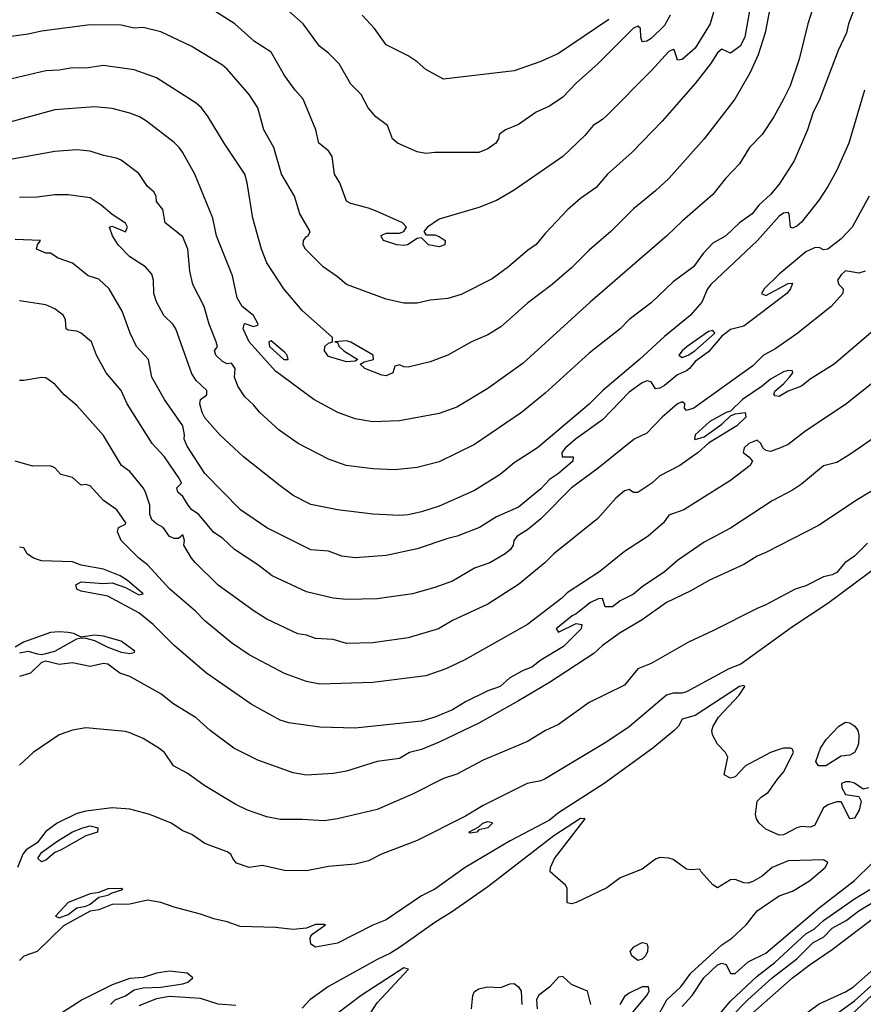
# Model space of a CAD drawing. Header units: metres. Extents: x -46681 to -43747, y -240911 to -237677.
# Tile 423 of 656: x -44650 to -44555, y -239975 to -239863. Entities that reach past the tile are written whole.
import ezdxf

# ---------------------------------------------------------------- set-up
doc = ezdxf.new("R2010")
doc.units = ezdxf.units.M
doc.layers.add('CONTOUR_INDEX', color=1, linetype='Continuous')
doc.layers.add('CONTOUR_INTER', color=3, linetype='Continuous')

msp = doc.modelspace()

# ---------------------------------------------------------------- linework, layer by layer
at = {"layer": 'CONTOUR_INDEX'}
for points, elevation in [([(-44564.62, -239859.02), (-44565.7, -239864.52), (-44566.48, -239867.02), (-44567.41, -239869.02), (-44569.14, -239872.02), (-44572.6, -239876.52), (-44576.58, -239881.02), (-44578.1, -239882.43), (-44580.6, -239884.47), (-44583.16, -239887.02), (-44585.6, -239889.15), (-44587.6, -239891.12), (-44589.8, -239893.02), (-44592.6, -239895.15), (-44595.6, -239897.82), (-44597.1, -239898.72), (-44598.94, -239899.52), (-44601.6, -239901), (-44603.6, -239901.77), (-44606.1, -239902.38), (-44606.6, -239902.35), (-44607.1, -239902.13), (-44607.6, -239902.25), (-44607.83, -239903.02), (-44608.6, -239903.34), (-44609.1, -239903.27), (-44611.01, -239902.52), (-44611.55, -239902.02), (-44611.1, -239901.76), (-44610.04, -239901.52), (-44610.08, -239901.02), (-44612.6, -239899.56), (-44613.1, -239899.4), (-44614.39, -239899.52), (-44614.1, -239899.57), (-44613.9, -239900.02), (-44613.37, -239900.52), (-44611.79, -239901.52), (-44612.1, -239901.71), (-44613.1, -239901.78), (-44615.1, -239901.17), (-44615.57, -239900.52), (-44615.53, -239900.02), (-44615.1, -239899.67), (-44614.65, -239899.52), (-44614.68, -239899.02), (-44618.1, -239895.96), (-44620.16, -239893.52), (-44622.1, -239890.56), (-44622.71, -239889.02), (-44623.69, -239885.52), (-44624.33, -239881.52), (-44624.59, -239880.52), (-44626.92, -239877.02), (-44628.73, -239874.02), (-44629.51, -239873.02), (-44630.1, -239872.49), (-44634.6, -239869.63), (-44637.1, -239868.72), (-44640.6, -239868.23), (-44642.6, -239868.53), (-44644.1, -239868.49), (-44645.6, -239868.74), (-44647.1, -239868.81), (-44651.6, -239869.87)], 95), ([(-44554.39, -239891.52), (-44555.1, -239891.74), (-44556.6, -239891.48), (-44557.1, -239891.94), (-44557.49, -239892.52), (-44557.36, -239893.02), (-44556.86, -239893.52), (-44556.9, -239894.02), (-44558.21, -239895.52), (-44562.1, -239898.61), (-44564.6, -239900.33), (-44565.87, -239901.02), (-44567.1, -239902.22), (-44573.75, -239907.02), (-44574.6, -239907.27), (-44574.83, -239907.02), (-44574.77, -239906.52), (-44575.1, -239906.29), (-44575.6, -239906.54), (-44577.35, -239908.02), (-44579.1, -239909.85), (-44580.52, -239910.52), (-44584.6, -239913.81), (-44587.61, -239916.02), (-44591.1, -239919.53), (-44592.6, -239920.8), (-44593.76, -239921.52), (-44594.16, -239922.02), (-44594.23, -239922.52), (-44594.5, -239923.02), (-44595.13, -239923.52), (-44596.87, -239924.52), (-44598.6, -239925.14), (-44601.1, -239926.62), (-44603.1, -239927.34), (-44605.6, -239928.03), (-44609.6, -239928.6), (-44613.1, -239928.69), (-44614.6, -239928.53), (-44617.6, -239927.81), (-44621.48, -239926.02), (-44623.1, -239924.77), (-44625.77, -239923.02), (-44627.1, -239921.75), (-44628.1, -239921.11), (-44629.83, -239919.02), (-44630.6, -239918.52), (-44631.02, -239918.02), (-44631.6, -239917.02), (-44632.17, -239916.52), (-44632.28, -239916.02), (-44631.77, -239915.52), (-44631.99, -239915.02), (-44633.68, -239912.52), (-44635.07, -239911.02), (-44637.9, -239906.52), (-44638.59, -239905.02), (-44640.27, -239903.02), (-44641.38, -239901.02), (-44641.96, -239899.52), (-44643.1, -239898.51), (-44643.6, -239898.32), (-44644.6, -239898.18), (-44644.81, -239898.02), (-44644.89, -239897.02), (-44645.12, -239896.52), (-44646.1, -239895.78), (-44647.1, -239895.32), (-44650.1, -239894.87)], 90), ([(-44554.1, -239922.32), (-44555.6, -239923.78), (-44556.66, -239924.52), (-44557.6, -239925.61), (-44558.1, -239925.87), (-44559.1, -239926.13), (-44561.1, -239927.14), (-44562.28, -239927.52), (-44565.6, -239929.3), (-44566.6, -239929.69), (-44571.6, -239932.24), (-44574.39, -239933.52), (-44578.6, -239935.94), (-44580.1, -239936.53), (-44581.6, -239938.37), (-44585.6, -239940.35), (-44589.1, -239942.83), (-44590.54, -239943.52), (-44592.6, -239944.74), (-44597.6, -239946.86), (-44600.6, -239948.44), (-44602.1, -239948.93), (-44605.6, -239950.73), (-44609.6, -239952.46), (-44614.1, -239953.53), (-44615.6, -239953.73), (-44618.1, -239953.57), (-44620.6, -239953.58), (-44622.1, -239953.28), (-44624.28, -239952.52), (-44625.6, -239951.89), (-44629.1, -239949.77), (-44631.1, -239948.33), (-44632.67, -239947.52), (-44633.67, -239946.02), (-44634.31, -239945.52), (-44636.1, -239944.43), (-44637.6, -239943.78), (-44638.1, -239943.63), (-44642.6, -239943.22), (-44644.1, -239943.46), (-44645.6, -239943.99), (-44648.55, -239946.02), (-44650.1, -239947.45)], 85), ([(-44569.6, -239976), (-44567.64, -239974.02), (-44564.91, -239971.52), (-44562.1, -239969.36), (-44560.25, -239967.52), (-44559.1, -239966.91), (-44558.1, -239965.89), (-44556.51, -239965.02), (-44555.1, -239963.92), (-44552.8, -239962.52)], 85)]:
    msp.add_lwpolyline(points, dxfattribs=dict(at, elevation=elevation))
at = {"layer": 'CONTOUR_INTER'}
for points, elevation in [([(-44559.93, -239860.52), (-44560.86, -239863.52), (-44561.86, -239867.52), (-44562.88, -239870.52), (-44563.6, -239872.02), (-44564.7, -239874.02), (-44566.05, -239876.02), (-44567.45, -239877.52), (-44568.6, -239879.34), (-44570.18, -239881.02), (-44571.6, -239882.82), (-44575.1, -239885.84), (-44576.81, -239887.52), (-44585.5, -239895.02), (-44593.1, -239901.93), (-44597.1, -239904.81), (-44600.6, -239906.89), (-44602.6, -239907.61), (-44607.1, -239908.47), (-44610.1, -239908.56), (-44612.1, -239908.21), (-44614.06, -239907.52), (-44616.78, -239906.02), (-44621.1, -239902.83), (-44624.1, -239899.5), (-44624.76, -239898.02), (-44624.68, -239897.52), (-44624.6, -239897.42), (-44623.6, -239897.76), (-44623.1, -239897.64), (-44623.07, -239897.52), (-44623.6, -239896.53), (-44624.9, -239895.52), (-44625.45, -239894.52), (-44625.98, -239892.02), (-44627.8, -239887.52), (-44628.22, -239885.52), (-44630.25, -239880.52), (-44631.63, -239878.02), (-44632.02, -239877.52), (-44632.6, -239876.95), (-44635.71, -239874.52), (-44636.51, -239874.02), (-44637.6, -239873.61), (-44639.6, -239873.11), (-44641.6, -239872.91), (-44646.1, -239873.26), (-44651.6, -239874.76)], 94), ([(-44571.2, -239861.02), (-44571.91, -239863.52), (-44573.6, -239866.27), (-44575.1, -239867.56), (-44575.6, -239867.61), (-44575.95, -239866.52), (-44576.1, -239866.41), (-44576.6, -239866.65), (-44578.6, -239868.84), (-44583.6, -239873.88), (-44584.1, -239874.35), (-44585.15, -239875.02), (-44586.1, -239876.14), (-44588.61, -239878.52), (-44594.1, -239882.35), (-44596.1, -239883.5), (-44598.1, -239884.3), (-44602.6, -239885.63), (-44603.93, -239886.52), (-44604.31, -239887.02), (-44604.1, -239887.4), (-44603.1, -239887.41), (-44602.6, -239887.59), (-44601.91, -239888.02), (-44601.97, -239888.52), (-44602.6, -239888.76), (-44603.8, -239888.52), (-44604.6, -239887.75), (-44605.1, -239887.82), (-44606.18, -239888.52), (-44606.6, -239888.61), (-44607.37, -239888.52), (-44608.89, -239888.02), (-44609.19, -239887.52), (-44609.1, -239887.43), (-44608.6, -239887.22), (-44607.1, -239887.22), (-44606.59, -239887.02), (-44606.29, -239886.52), (-44606.73, -239886.02), (-44609.6, -239884.76), (-44610.6, -239884.36), (-44612.6, -239883.84), (-44613.1, -239883.58), (-44613.85, -239881.52), (-44614.44, -239880.52), (-44614.7, -239878.52), (-44615.1, -239877.9), (-44616.21, -239877.02), (-44616.55, -239875.52), (-44617.97, -239872.02), (-44618.91, -239871.02), (-44620.1, -239869.37), (-44621.6, -239866.73), (-44623.49, -239865.52), (-44625.72, -239863.52), (-44629.1, -239861.36)], 97), ([(-44555.71, -239862.02), (-44556.27, -239863.52), (-44556.47, -239864.52), (-44557.43, -239866.52), (-44559.6, -239872.2), (-44560.27, -239873.52), (-44560.9, -239875.52), (-44562.42, -239879.02), (-44564.1, -239881.65), (-44565.1, -239882.82), (-44566.42, -239884.02), (-44567.15, -239885.02), (-44568.59, -239886.02), (-44570.13, -239887.52), (-44571.6, -239888.32), (-44572.71, -239889.52), (-44573.79, -239891.02), (-44576.1, -239892.72), (-44578.6, -239895.09), (-44581.1, -239896.98), (-44582.11, -239898.02), (-44585.6, -239900.81), (-44590.6, -239905.31), (-44593.29, -239907.52), (-44598.6, -239911.15), (-44602.6, -239913.09), (-44605.1, -239913.73), (-44607.6, -239913.99), (-44610.1, -239913.89), (-44613.11, -239913.52), (-44615.1, -239912.81), (-44618.57, -239911.02), (-44620.7, -239909.52), (-44622.88, -239907.52), (-44623.6, -239906.64), (-44624.6, -239905.72), (-44625.38, -239904.52), (-44625.76, -239903.52), (-44625.7, -239902.52), (-44626.02, -239902.02), (-44626.1, -239901.94), (-44626.6, -239902.01), (-44627.1, -239901.74), (-44627.88, -239901.02), (-44628.03, -239900.52), (-44627.69, -239900.02), (-44627.82, -239899.52), (-44628.63, -239897.52), (-44629.2, -239895.52), (-44630.48, -239893.02), (-44630.82, -239891.52), (-44631.05, -239889.02), (-44631.6, -239887.62), (-44633.61, -239886.02), (-44633.87, -239884.52), (-44634.6, -239883.61), (-44634.64, -239883.02), (-44634.89, -239882.52), (-44635.6, -239881.92), (-44636.6, -239880.47), (-44638.6, -239878.93), (-44639.1, -239878.7), (-44640.6, -239878.42), (-44642.1, -239877.94), (-44643.6, -239877.79), (-44646.1, -239877.97), (-44654.1, -239879.39)], 93), ([(-44567.46, -239862.02), (-44568.01, -239865.02), (-44568.52, -239866.02), (-44569.6, -239866.84), (-44570.6, -239866.38), (-44571.1, -239866.78), (-44571.88, -239868.02), (-44573.6, -239870.27), (-44577.36, -239874.52), (-44580.75, -239878.02), (-44583.53, -239880.52), (-44584.81, -239882.02), (-44586.6, -239883.29), (-44588.04, -239884.52), (-44590.6, -239887.24), (-44591.6, -239888.49), (-44592.6, -239889.16), (-44594.74, -239891.02), (-44596.6, -239892.36), (-44600.1, -239894.16), (-44601.6, -239894.6), (-44603.6, -239894.79), (-44605.1, -239895.14), (-44606.6, -239895.14), (-44608.6, -239894.68), (-44613.1, -239893.03), (-44614.1, -239892.14), (-44615.71, -239891.02), (-44617.74, -239889.02), (-44617.99, -239888.52), (-44617.93, -239888.02), (-44617.6, -239887.58), (-44617.42, -239887.52), (-44617.2, -239887.02), (-44618.38, -239885.02), (-44618.98, -239883.02), (-44620.42, -239880.52), (-44621.31, -239877.52), (-44622.44, -239875.52), (-44623.11, -239873.02), (-44624.11, -239871.52), (-44626.6, -239868.63), (-44627.1, -239868.2), (-44630.65, -239866.02), (-44634.1, -239864.42), (-44636.1, -239863.94), (-44637.1, -239864), (-44638.6, -239863.66), (-44642.1, -239863.61), (-44647.6, -239864.32), (-44649.1, -239864.68), (-44654.1, -239865.34)], 96), ([(-44576.43, -239862.52), (-44577.1, -239863.68), (-44578.6, -239865.18), (-44579.1, -239865.46), (-44579.6, -239865.54), (-44579.78, -239865.02), (-44579.82, -239864.02), (-44580.1, -239863.76), (-44580.6, -239864), (-44584.6, -239868), (-44587.1, -239870.24), (-44588.6, -239871.82), (-44590.1, -239872.83), (-44591.6, -239873.52), (-44593.6, -239874.89), (-44595.09, -239875.52), (-44595.8, -239876.02), (-44595.88, -239876.52), (-44596.18, -239877.02), (-44597.1, -239877.67), (-44598.1, -239878.08), (-44603.1, -239878.06), (-44604.1, -239878.2), (-44605.1, -239878.01), (-44607.31, -239877.02), (-44607.89, -239876.52), (-44608.45, -239875.02), (-44609.76, -239874.02), (-44610.61, -239873.02), (-44611.43, -239871.52), (-44612.6, -239870.35), (-44613.9, -239868.02), (-44615.1, -239866.83), (-44616.12, -239866.02), (-44617.98, -239863.52), (-44619.66, -239862.02)], 98), ([(-44583.4, -239863.02), (-44589.1, -239866.88), (-44591.1, -239867.77), (-44594.1, -239868.82), (-44602.1, -239869.79), (-44604.1, -239868.66), (-44605.1, -239867.79), (-44606.1, -239867.13), (-44608.6, -239865.89), (-44609.91, -239864.02), (-44611.32, -239862.52)], 99), ([(-44554.44, -239871.02), (-44556.22, -239877.02), (-44557.6, -239880.07), (-44558.6, -239881.93), (-44559.6, -239883.43), (-44561.6, -239885.97), (-44562.1, -239886.41), (-44562.6, -239886.65), (-44562.82, -239886.52), (-44562.99, -239885.02), (-44563.1, -239884.87), (-44563.6, -239884.93), (-44564.1, -239885.27), (-44566.55, -239888.02), (-44571.86, -239893.02), (-44572.22, -239893.52), (-44572.88, -239895.02), (-44574.18, -239896.52), (-44577.1, -239898.89), (-44579.92, -239901.52), (-44584.08, -239905.02), (-44585.6, -239906.56), (-44591.45, -239911.52), (-44594.1, -239913.22), (-44595.68, -239914.52), (-44598.6, -239916.33), (-44602.6, -239918.1), (-44604.6, -239918.77), (-44606.1, -239919.08), (-44607.1, -239919.18), (-44610.1, -239919.02), (-44614.1, -239918.54), (-44617.1, -239917.94), (-44619.1, -239916.91), (-44620.6, -239915.83), (-44624.75, -239912.52), (-44627.41, -239910.02), (-44629.1, -239908.12), (-44629.41, -239907.52), (-44629.67, -239906.52), (-44629.62, -239906.02), (-44628.9, -239905.52), (-44628.89, -239905.02), (-44630.1, -239903.89), (-44630.6, -239903.12), (-44632.4, -239898.02), (-44632.72, -239897.52), (-44633.75, -239896.52), (-44634.6, -239894.97), (-44634.88, -239894.02), (-44634.91, -239892.52), (-44635.1, -239891.83), (-44635.85, -239891.02), (-44637.6, -239889.87), (-44638.92, -239888.52), (-44639.56, -239887.52), (-44639.89, -239886.52), (-44639.6, -239886.43), (-44638.1, -239887.06), (-44637.87, -239886.52), (-44638.1, -239886.08), (-44639.6, -239885.1), (-44640.86, -239884.02), (-44642.1, -239883.22), (-44644.6, -239882.86), (-44646.1, -239882.86), (-44648.1, -239883.13), (-44650.1, -239883.16)], 92), ([(-44553.91, -239883.02), (-44555.84, -239886.52), (-44557.1, -239887.86), (-44558.6, -239889.03), (-44559.1, -239889.09), (-44559.6, -239888.84), (-44560.1, -239888.86), (-44561.1, -239889.31), (-44564.1, -239891.86), (-44565.79, -239893.52), (-44566.12, -239894.02), (-44565.6, -239894.26), (-44563.1, -239892.9), (-44562.6, -239892.87), (-44562.84, -239893.52), (-44563.26, -239894.02), (-44568.1, -239897.72), (-44569.6, -239898.13), (-44570.6, -239898.87), (-44572.1, -239900.65), (-44573.6, -239901.75), (-44574.26, -239902.52), (-44574.6, -239902.79), (-44575.6, -239903.23), (-44577.1, -239904.45), (-44577.6, -239904.74), (-44578.1, -239904.84), (-44578.61, -239904.02), (-44579.1, -239903.92), (-44579.6, -239904.15), (-44581.1, -239905.21), (-44584.1, -239908.34), (-44587.15, -239910.52), (-44588.29, -239911.52), (-44588.7, -239912.02), (-44588.67, -239912.52), (-44587.44, -239912.52), (-44587.47, -239913.02), (-44589.1, -239914.43), (-44590.1, -239915.11), (-44591.1, -239916.14), (-44593.6, -239918.22), (-44596.1, -239919.33), (-44598.02, -239920.52), (-44600.54, -239921.52), (-44601.6, -239921.77), (-44605.1, -239922.96), (-44608.6, -239923.7), (-44612.1, -239923.96), (-44613.6, -239923.77), (-44615.1, -239923.22), (-44617.1, -239923.05), (-44622.1, -239920.56), (-44625.08, -239918.52), (-44629.1, -239914.42), (-44631.1, -239911.31), (-44631.47, -239910.52), (-44631.4, -239910.02), (-44631.62, -239909.02), (-44633.68, -239906.02), (-44635.13, -239903.52), (-44635.48, -239901.52), (-44636.84, -239900.02), (-44637.55, -239898.52), (-44638.49, -239896.02), (-44639.93, -239893.52), (-44641.1, -239892.42), (-44642.33, -239892.02), (-44644.1, -239890.61), (-44645.7, -239890.02), (-44646.6, -239889.47), (-44647.1, -239889.47), (-44648.18, -239889.02), (-44648.04, -239888.52), (-44647.71, -239888.02), (-44650.6, -239887.91)], 91), ([(-44553.21, -239898.02), (-44557.89, -239902.02), (-44560.6, -239903.73), (-44561.57, -239904.52), (-44563.1, -239905.11), (-44564.1, -239905.69), (-44564.6, -239905.64), (-44564.71, -239905.52), (-44564.6, -239905.11), (-44563.6, -239904.28), (-44562.93, -239903.52), (-44562.55, -239903.02), (-44562.6, -239902.8), (-44563.1, -239902.75), (-44563.6, -239902.92), (-44565.1, -239903.73), (-44566.04, -239904.52), (-44568.25, -239906.02), (-44569.6, -239907.37), (-44570.11, -239907.52), (-44571.94, -239908.52), (-44573.62, -239910.02), (-44573.71, -239910.52), (-44573.6, -239910.58), (-44572.6, -239910.28), (-44570.6, -239908.84), (-44569.6, -239907.9), (-44569.1, -239907.66), (-44567.97, -239907.52), (-44567.89, -239908.02), (-44568.9, -239909.02), (-44572.1, -239910.99), (-44573.28, -239912.02), (-44575.36, -239913.52), (-44577.6, -239914.69), (-44578.51, -239915.52), (-44580.1, -239916.55), (-44580.6, -239916.58), (-44581.1, -239916.23), (-44581.6, -239916.39), (-44582.6, -239917.21), (-44584.64, -239919.52), (-44589.6, -239923.5), (-44590.63, -239924.52), (-44593.6, -239926.98), (-44597.1, -239929.2), (-44601.1, -239931.05), (-44602.67, -239932.02), (-44606.1, -239933.02), (-44610.1, -239933.57), (-44613.1, -239933.67), (-44614.6, -239933.22), (-44616.6, -239933.08), (-44617.6, -239932.72), (-44618.6, -239932.57), (-44622.1, -239930.91), (-44623.53, -239930.02), (-44627.6, -239927.04), (-44630.18, -239924.52), (-44630.64, -239924.02), (-44631.49, -239922.52), (-44631.42, -239922.02), (-44631.6, -239921.36), (-44632.1, -239921.79), (-44632.6, -239921.77), (-44633.1, -239921.56), (-44633.82, -239920.52), (-44634.6, -239920.11), (-44635.1, -239919.66), (-44635.33, -239919.02), (-44635.36, -239918.02), (-44635.82, -239916.52), (-44636.1, -239916.02), (-44637.6, -239914.2), (-44638.53, -239913.52), (-44640.6, -239910.1), (-44643.6, -239906.7), (-44645.05, -239905.52), (-44646.1, -239904.29), (-44647.1, -239903.58), (-44647.6, -239903.53), (-44649.6, -239903.89), (-44650.1, -239903.87)], 89), ([(-44572.1, -239898.33), (-44574.53, -239900.02), (-44575.1, -239900.52), (-44575.45, -239901.02), (-44575.1, -239901.27), (-44574.41, -239901.02), (-44573.64, -239900.52), (-44571.38, -239898.52), (-44571.6, -239898.21), (-44572.1, -239898.33)], 91), ([(-44621.6, -239899.4), (-44621.89, -239899.52), (-44621.81, -239900.02), (-44620.16, -239901.52), (-44619.69, -239901.52), (-44619.81, -239901.02), (-44620.1, -239900.69), (-44621.6, -239899.4)], 94), ([(-44550.86, -239902.02), (-44556.6, -239906.62), (-44561.1, -239909.6), (-44563.1, -239911.12), (-44563.94, -239911.52), (-44565.1, -239911.91), (-44565.6, -239911.83), (-44565.97, -239911.52), (-44566.19, -239911.02), (-44566.6, -239910.66), (-44567.55, -239911.02), (-44568.07, -239911.52), (-44568.17, -239912.02), (-44567.54, -239912.52), (-44567.14, -239913.02), (-44567.4, -239913.52), (-44569.6, -239915.2), (-44574.91, -239918.52), (-44576.6, -239919.15), (-44577.21, -239920.02), (-44578.93, -239921.52), (-44581.6, -239923.24), (-44584.41, -239925.52), (-44588.1, -239927.91), (-44588.69, -239928.52), (-44592.59, -239931.52), (-44599.68, -239935.52), (-44601.84, -239936.52), (-44604.1, -239937.31), (-44610.1, -239938.08), (-44616.1, -239938.25), (-44617.6, -239937.98), (-44620.1, -239937.05), (-44624.1, -239934.96), (-44626.1, -239933.59), (-44629.1, -239931.11), (-44630.17, -239930.02), (-44633.06, -239927.52), (-44635.6, -239924.76), (-44636.6, -239924.01), (-44638.6, -239922.02), (-44639.01, -239921.02), (-44638.89, -239920.52), (-44638.1, -239920.17), (-44638.07, -239920.02), (-44639.06, -239918.52), (-44640.6, -239917.47), (-44642.1, -239915.8), (-44642.6, -239915.67), (-44643.1, -239915.75), (-44644.1, -239914.87), (-44645.41, -239914.52), (-44646.1, -239913.77), (-44646.6, -239913.53), (-44648.6, -239913.6), (-44650.6, -239913.03)], 88), ([(-44552.6, -239909.86), (-44556.1, -239912.28), (-44557.6, -239913.16), (-44559.1, -239913.56), (-44561.6, -239915.64), (-44562.6, -239916.3), (-44564.89, -239917.52), (-44569.6, -239920.62), (-44572.6, -239922.18), (-44575.6, -239924.26), (-44577.1, -239925.54), (-44579.6, -239927.23), (-44580.6, -239928.08), (-44582.1, -239928.83), (-44582.97, -239929.52), (-44583.82, -239929.52), (-44584.1, -239928.58), (-44584.6, -239928.59), (-44585.47, -239929.02), (-44587.1, -239930.31), (-44587.53, -239930.52), (-44589.34, -239932.02), (-44589.1, -239932.38), (-44587.1, -239931.38), (-44586.44, -239931.52), (-44586.53, -239932.02), (-44588.52, -239934.02), (-44591.1, -239935.55), (-44592.1, -239936.35), (-44593.1, -239936.71), (-44594.6, -239937.54), (-44595.68, -239938.52), (-44597.1, -239939.02), (-44599.6, -239940.27), (-44601.1, -239941.19), (-44603.1, -239942.02), (-44604.6, -239942.46), (-44612.1, -239943.26), (-44616.1, -239943.13), (-44619.6, -239942.66), (-44620.6, -239942.35), (-44623.89, -239940.52), (-44628.93, -239937.02), (-44632.6, -239933.88), (-44634.96, -239931.52), (-44636.6, -239930.2), (-44640.1, -239928.29), (-44643.1, -239927.75), (-44643.61, -239927.52), (-44643.72, -239927.02), (-44643.1, -239926.69), (-44640.6, -239926.86), (-44639.6, -239926.79), (-44638.1, -239927.32), (-44636.6, -239928.17), (-44636.1, -239928.04), (-44637.86, -239926.52), (-44638.7, -239926.02), (-44640.6, -239925.25), (-44643.1, -239924.8), (-44644.1, -239924.42), (-44647.6, -239924.31), (-44648.52, -239924.02), (-44649.23, -239923.52), (-44649.6, -239922.84), (-44650.1, -239922.75)], 87), ([(-44550.6, -239914.55), (-44555.48, -239917.52), (-44559.6, -239920.27), (-44565.6, -239923.36), (-44566.6, -239923.77), (-44568.1, -239924.7), (-44572.08, -239926.52), (-44574.1, -239927.7), (-44576.85, -239929.02), (-44579.6, -239930.99), (-44582.1, -239932.46), (-44584.1, -239933.89), (-44585.1, -239934.78), (-44590.1, -239938.08), (-44593.6, -239940.14), (-44598.1, -239942.69), (-44602.6, -239944.82), (-44604.6, -239945.65), (-44605.94, -239946.02), (-44607.1, -239946.68), (-44609.6, -239947.01), (-44613.1, -239948.1), (-44614.6, -239948.38), (-44617.6, -239948.56), (-44619.1, -239948.32), (-44623.1, -239946.88), (-44625.83, -239945.52), (-44628.52, -239943.52), (-44630.1, -239942.07), (-44632.62, -239940.52), (-44634.1, -239939.38), (-44637.6, -239937.41), (-44638.73, -239937.02), (-44640.1, -239936), (-44640.6, -239935.93), (-44642.1, -239936.28), (-44644.1, -239935.85), (-44645.6, -239936.03), (-44647.1, -239935.66), (-44647.6, -239935.8), (-44648.83, -239937.02), (-44650.1, -239937.38)], 86), ([(-44552.4, -239924.52), (-44558.6, -239929.15), (-44562.6, -239931.79), (-44568.43, -239936.02), (-44569.79, -239936.52), (-44574.6, -239939.14), (-44575.1, -239939.28), (-44576.1, -239939.27), (-44576.87, -239939.52), (-44581.1, -239943.08), (-44583.6, -239944.78), (-44590.6, -239948.98), (-44591.1, -239949.21), (-44592.65, -239949.52), (-44597.6, -239952.01), (-44599.6, -239953.23), (-44605.1, -239955.95), (-44609.12, -239957.52), (-44610.6, -239958.25), (-44612.1, -239958.63), (-44615.1, -239958.9), (-44617.6, -239959.4), (-44620.1, -239959.35), (-44622.6, -239958.79), (-44624.1, -239959.02), (-44625.53, -239958.52), (-44625.96, -239958.02), (-44626.18, -239957.52), (-44626.6, -239957.25), (-44629.1, -239956.3), (-44630.6, -239955.3), (-44631.6, -239954.86), (-44632.91, -239954.02), (-44635.36, -239953.02), (-44637.6, -239952.4), (-44639.6, -239952.26), (-44642.6, -239952.64), (-44643.6, -239952.91), (-44645.83, -239954.02), (-44647.1, -239954.96), (-44648.1, -239956.23), (-44649.34, -239957.02), (-44649.72, -239957.52), (-44650.31, -239959.02)], 84), ([(-44646.6, -239932.43), (-44649.65, -239933.52), (-44650.6, -239934.06)], 86), ([(-44650.1, -239934.73), (-44649.1, -239934.52), (-44648.1, -239934.85), (-44647.6, -239934.91), (-44647.1, -239934.8), (-44646.1, -239934.54), (-44643.6, -239933.13), (-44643.1, -239933.04), (-44642.6, -239933.05), (-44641.6, -239933.31), (-44640.1, -239934.08), (-44638.6, -239934.64), (-44637.6, -239934.8), (-44637.1, -239934.7), (-44637.05, -239934.52), (-44638.6, -239933.4), (-44640.6, -239932.85), (-44641.6, -239932.71), (-44643.1, -239932.94), (-44643.95, -239932.52), (-44644.6, -239932.42), (-44645.6, -239932.33), (-44646.6, -239932.43)], 86), ([(-44553.96, -239950.02), (-44554.6, -239950.16), (-44555.6, -239949.48), (-44556.1, -239949.32), (-44556.6, -239949.34), (-44557.07, -239949.52), (-44557.03, -239950.02), (-44556.6, -239950.77), (-44555.1, -239950.98), (-44554.84, -239951.52), (-44555.05, -239952.52), (-44555.6, -239953.42), (-44556.12, -239953.52), (-44557.1, -239951.57), (-44557.6, -239951.59), (-44558.6, -239951.91), (-44559.1, -239952.25), (-44560.1, -239954.25), (-44560.6, -239954.45), (-44561.6, -239954.39), (-44562.1, -239954.52), (-44563.6, -239955.34), (-44564.1, -239955.38), (-44565.6, -239954.7), (-44566.36, -239954.02), (-44566.67, -239953.52), (-44566.78, -239953.02), (-44566.61, -239951.52), (-44566.12, -239951.02), (-44565.36, -239950.52), (-44564.31, -239949.02), (-44563.6, -239948.24), (-44562.49, -239946.02), (-44562.6, -239945.62), (-44562.84, -239945.52), (-44563.6, -239945.52), (-44564.1, -239945.65), (-44565.1, -239946.02), (-44567.92, -239947.52), (-44569.1, -239948.76), (-44569.6, -239948.9), (-44570.34, -239948.52), (-44569.93, -239946.52), (-44570.19, -239946.02), (-44571.1, -239945.06), (-44571.64, -239944.02), (-44571.73, -239943.52), (-44571.58, -239943.02), (-44570.96, -239942.02), (-44568.62, -239939.52), (-44568.01, -239938.52), (-44568.1, -239938.43), (-44568.6, -239938.52), (-44573.6, -239941.8), (-44575.1, -239942.23), (-44575.5, -239943.02), (-44575.99, -239943.52), (-44578.42, -239945.52), (-44583.92, -239949.52), (-44589.1, -239952.84), (-44590.1, -239953.65), (-44594.55, -239956.02), (-44599.65, -239959.02), (-44603.1, -239961.48), (-44604.6, -239962.23), (-44608.6, -239964.96), (-44610.1, -239965.57), (-44614.1, -239967.6), (-44616.6, -239968.05), (-44617.1, -239967.69), (-44617.21, -239967.02), (-44617.1, -239966.78), (-44616.91, -239966.52), (-44615.46, -239965.52), (-44615.6, -239965.47), (-44616.6, -239965.48), (-44617.6, -239965.89), (-44619.1, -239966.04), (-44621.1, -239965.82), (-44625.1, -239965.72), (-44626.6, -239965.17), (-44628.1, -239964.84), (-44629.6, -239964.29), (-44632.6, -239963.52), (-44634.1, -239962.99), (-44635.6, -239962.73), (-44637.6, -239963.19), (-44639.6, -239963.22), (-44641.1, -239963.81), (-44642.1, -239963.97), (-44645.1, -239965.63), (-44648.1, -239968.53), (-44649.6, -239969.08), (-44650.1, -239969.57)], 83), ([(-44557.37, -239943.02), (-44556.6, -239942.56), (-44556.1, -239942.65), (-44555.56, -239943.02), (-44555.22, -239943.52), (-44555.08, -239944.02), (-44555.14, -239945.02), (-44555.33, -239945.52), (-44555.6, -239945.99), (-44556.1, -239946.3), (-44557.1, -239946.42), (-44558.82, -239947.52), (-44559.67, -239947.52), (-44559.97, -239947.02), (-44559.44, -239945.52), (-44558.8, -239944.52), (-44557.37, -239943.02)], 84), ([(-44577.64, -239975.52), (-44576.84, -239974.02), (-44575.24, -239972.52), (-44574.1, -239970.99), (-44570.6, -239967.78), (-44569.47, -239967.02), (-44567.85, -239965.52), (-44566.6, -239963.92), (-44564.1, -239962.23), (-44562.6, -239961.69), (-44560.68, -239960.52), (-44558.89, -239959.02), (-44558.6, -239958.45), (-44559.1, -239958.15), (-44563.1, -239958.27), (-44564.91, -239959.02), (-44566.02, -239960.02), (-44567.1, -239960.62), (-44567.6, -239960.8), (-44568.1, -239960.77), (-44569.1, -239960.37), (-44569.6, -239960.43), (-44571.1, -239961.31), (-44571.6, -239961), (-44572.95, -239959.52), (-44573.1, -239959.21), (-44574.1, -239959.3), (-44574.6, -239959.21), (-44576.1, -239958.12), (-44576.6, -239957.95), (-44577.6, -239957.9), (-44578.1, -239958.09), (-44579.6, -239959.21), (-44582.1, -239960.21), (-44583.6, -239961.34), (-44587.1, -239962.98), (-44587.6, -239963.12), (-44588.1, -239963.03), (-44588.1, -239961.36), (-44588.29, -239961.02), (-44590.01, -239959.52), (-44589.99, -239959.02), (-44589.52, -239958.02), (-44586.08, -239953.52), (-44586.6, -239953.48), (-44589.6, -239955.42), (-44597.1, -239961.21), (-44601.1, -239964), (-44603.1, -239965.24), (-44606.97, -239968.02), (-44608.1, -239968.74), (-44609.6, -239969.43), (-44615.1, -239972.51), (-44617.24, -239974.02), (-44618.1, -239974.95)], 82), ([(-44642.93, -239954.52), (-44642.1, -239954.29), (-44641.21, -239954.52), (-44641.28, -239955.02), (-44642.6, -239955.44), (-44645.37, -239957.02), (-44646.1, -239957.31), (-44647.1, -239958.21), (-44647.6, -239958.39), (-44648, -239958.02), (-44647.6, -239957.34), (-44645.74, -239956.02), (-44644.1, -239954.99), (-44642.93, -239954.52)], 84), ([(-44597.65, -239954.02), (-44597.1, -239953.81), (-44596.6, -239953.91), (-44596.56, -239954.02), (-44597.1, -239954.53), (-44598.1, -239954.74), (-44598.34, -239955.02), (-44599.1, -239955.15), (-44599.25, -239955.02), (-44598.1, -239954.42), (-44597.65, -239954.02)], 84), ([(-44575.1, -239974.76), (-44573.97, -239973.52), (-44572.64, -239971.52), (-44571.1, -239970.04), (-44570.6, -239969.85), (-44570.12, -239970.02), (-44569.63, -239971.02), (-44569.1, -239971.02), (-44567.6, -239969.71), (-44565.6, -239968.74), (-44559.6, -239963.58), (-44555.6, -239960.51), (-44553.6, -239958.52)], 83), ([(-44640.1, -239961.44), (-44641.1, -239961.85), (-44642.1, -239961.99), (-44644.6, -239962.97), (-44646.03, -239964.52), (-44645.6, -239964.71), (-44644.6, -239964.34), (-44643.6, -239963.6), (-44642.6, -239963.41), (-44642.1, -239963.18), (-44641.1, -239962.39), (-44640.1, -239962.17), (-44639.6, -239961.89), (-44638.38, -239961.52), (-44638.6, -239961.4), (-44640.1, -239961.44)], 83), ([(-44571.63, -239976.52), (-44569.6, -239974.17), (-44566.6, -239971.32), (-44564.6, -239969.76), (-44561.1, -239966.54), (-44560.1, -239965.97), (-44559.1, -239965.01), (-44555.6, -239962.56), (-44553.84, -239961.52)], 84), ([(-44567.1, -239975.48), (-44562.59, -239971.52), (-44560.6, -239969.99), (-44558.1, -239968.32), (-44553.1, -239964.48)], 86), ([(-44579.61, -239967.52), (-44579.1, -239967.62), (-44578.97, -239968.02), (-44579.01, -239968.52), (-44579.24, -239969.02), (-44579.6, -239969.39), (-44580.1, -239969.54), (-44580.8, -239969.02), (-44580.96, -239968.52), (-44580.57, -239968.02), (-44579.61, -239967.52)], 82), ([(-44610.38, -239975.52), (-44609.6, -239974.34), (-44606.08, -239970.52), (-44606.6, -239970.39), (-44611.43, -239973.52), (-44615.6, -239976.67)], 81), ([(-44562.6, -239976.65), (-44559.6, -239974.47), (-44556.6, -239973.1), (-44555.69, -239972.52), (-44553.1, -239970.23)], 87), ([(-44639.78, -239974.52), (-44639.26, -239974.02), (-44638.1, -239973.54), (-44637.1, -239972.87), (-44636.1, -239972.64), (-44634.1, -239972.57), (-44631.6, -239972.21), (-44631.04, -239972.02), (-44630.49, -239971.52), (-44631.1, -239971), (-44633.1, -239970.75), (-44634.6, -239971), (-44636.1, -239971.47), (-44637.6, -239971.59), (-44639.6, -239972.31), (-44642.99, -239974.02), (-44646.6, -239976.32)], 82), ([(-44585.43, -239974.52), (-44585.79, -239973.02), (-44587.6, -239972.26), (-44588.6, -239971.38), (-44589.1, -239971.43), (-44590.06, -239972.52), (-44591.34, -239973.52), (-44591.57, -239974.02), (-44591.5, -239975.02)], 81), ([(-44557.51, -239975.52), (-44555.6, -239974.1), (-44552.6, -239971.43)], 88), ([(-44598.95, -239975.02), (-44598.79, -239973.52), (-44598.6, -239973.07), (-44598.1, -239972.75), (-44597.15, -239972.52)], 82), ([(-44597.15, -239972.52), (-44595.6, -239972.6), (-44594.6, -239972.21), (-44594.1, -239972.14), (-44593.6, -239972.54), (-44593.3, -239973.02), (-44593.25, -239974.52)], 82), ([(-44582.45, -239977.52), (-44579.07, -239973.52), (-44578.82, -239973.02), (-44578.88, -239972.52), (-44579.6, -239972.52), (-44581.1, -239973.24), (-44581.6, -239973.62), (-44582.13, -239974.52)], 81), ([(-44625.6, -239974.66), (-44627.6, -239974.5), (-44629.6, -239973.86), (-44633.1, -239973.61), (-44634.6, -239973.9), (-44636.6, -239974.67)], 82), ([(-44557.1, -239976.77), (-44553.6, -239973.46)], 89)]:
    msp.add_lwpolyline(points, dxfattribs=dict(at, elevation=elevation))

doc.saveas('drawing.dxf')
